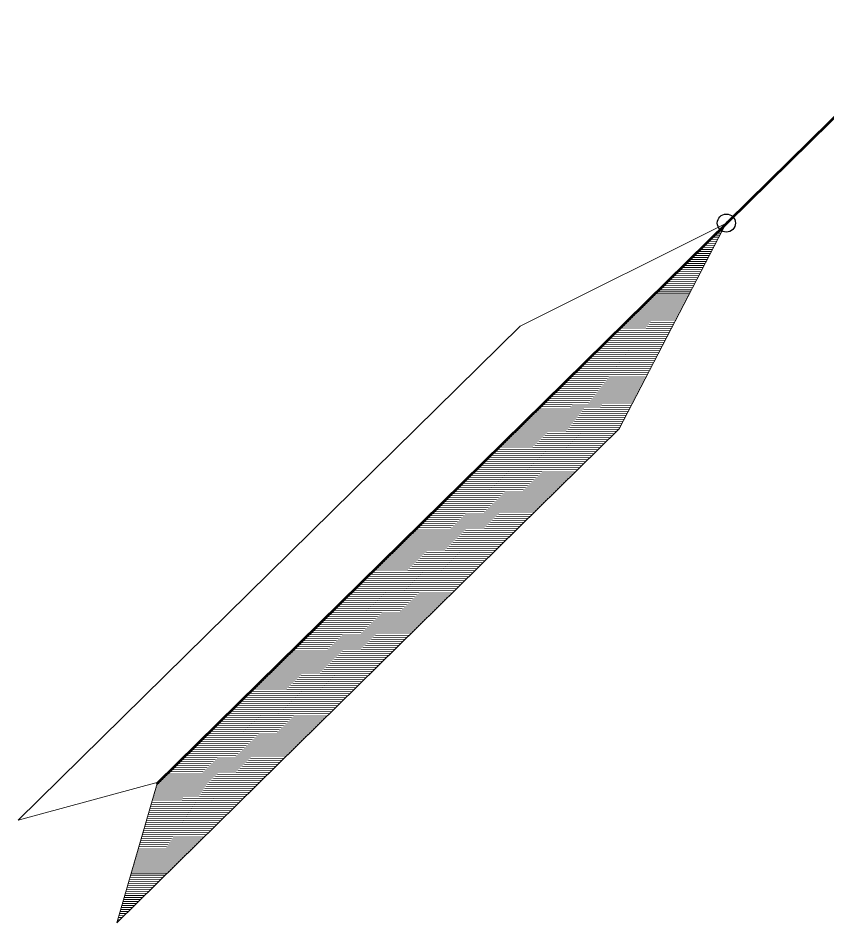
# Model space of a CAD drawing. Extents: x 2356431 to 2371438, y 6972864 to 6982525.
# Drawn here: x 2369066.4 to 2369191.6, y 6982162.1 to 6982302.2 of the extents above; entities that cross this region are included whole.
import ezdxf

# ---------------------------------------------------------------- set-up
doc = ezdxf.new("R2010")
doc.units = 0
doc.header["$LTSCALE"] = 5.6
doc.header["$PDMODE"] = 32
doc.header["$PDSIZE"] = 2.8
doc.layers.add('1', color=7, linetype='Continuous', lineweight=25)

msp = doc.modelspace()

# ---------------------------------------------------------------- linework, layer by layer
at = {"layer": '1', "lineweight": 53}
msp.add_line((2369208.394, 6982302.246), (2369087.79, 6982183.572), dxfattribs=at)
at = {"layer": '1', "lineweight": 13}
for p, q in [((2369175.852, 6982270.171), (2369175.883, 6982270.171)), ((2369174.264, 6982268.608), (2369175.066, 6982268.602)), ((2369174.578, 6982268.921), (2369175.229, 6982268.913)), ((2369174.897, 6982269.233), (2369175.393, 6982269.23)), ((2369175.216, 6982269.545), (2369175.558, 6982269.543)), ((2369175.533, 6982269.859), (2369175.721, 6982269.857)), ((2369172.992, 6982267.359), (2369174.411, 6982267.347)), ((2369173.31, 6982267.67), (2369174.578, 6982267.662)), ((2369173.627, 6982267.985), (2369174.739, 6982267.973)), ((2369173.943, 6982268.295), (2369174.903, 6982268.286)), ((2369171.402, 6982265.796), (2369173.597, 6982265.779)), ((2369171.721, 6982266.111), (2369173.762, 6982266.092)), ((2369172.038, 6982266.421), (2369173.922, 6982266.406)), ((2369172.355, 6982266.734), (2369174.087, 6982266.721)), ((2369172.673, 6982267.045), (2369174.249, 6982267.034)), ((2369170.134, 6982264.547), (2369172.944, 6982264.525)), ((2369170.449, 6982264.86), (2369173.105, 6982264.837)), ((2369170.767, 6982265.172), (2369173.269, 6982265.151)), ((2369171.083, 6982265.483), (2369173.433, 6982265.465)), ((2369168.543, 6982262.984), (2369172.127, 6982262.958)), ((2369168.859, 6982263.297), (2369172.29, 6982263.268)), ((2369169.177, 6982263.608), (2369172.453, 6982263.584)), ((2369169.497, 6982263.922), (2369172.616, 6982263.895)), ((2369169.814, 6982264.232), (2369172.779, 6982264.21)), ((2369167.273, 6982261.736), (2369171.472, 6982261.701)), ((2369167.592, 6982262.046), (2369171.634, 6982262.015)), ((2369167.908, 6982262.359), (2369171.801, 6982262.327)), ((2369168.226, 6982262.673), (2369171.962, 6982262.643)), ((2369165.685, 6982260.173), (2369170.656, 6982260.132)), ((2369166.003, 6982260.486), (2369170.817, 6982260.447)), ((2369166.318, 6982260.798), (2369170.983, 6982260.76)), ((2369166.639, 6982261.113), (2369171.148, 6982261.075)), ((2369166.956, 6982261.423), (2369171.309, 6982261.387)), ((2369164.413, 6982258.924), (2369170.004, 6982258.879)), ((2369164.732, 6982259.236), (2369170.167, 6982259.192)), ((2369165.051, 6982259.549), (2369170.331, 6982259.506)), ((2369165.368, 6982259.86), (2369170.492, 6982259.819)), ((2369162.825, 6982257.361), (2369169.186, 6982257.31)), ((2369163.144, 6982257.675), (2369169.352, 6982257.624)), ((2369163.461, 6982257.984), (2369169.512, 6982257.938)), ((2369163.777, 6982258.299), (2369169.676, 6982258.253)), ((2369164.095, 6982258.612), (2369169.839, 6982258.565)), ((2369161.555, 6982256.112), (2369168.535, 6982256.057)), ((2369161.872, 6982256.424), (2369168.698, 6982256.371)), ((2369162.19, 6982256.737), (2369168.86, 6982256.683)), ((2369162.509, 6982257.049), (2369169.025, 6982256.997)), ((2369159.967, 6982254.55), (2369167.717, 6982254.487)), ((2369160.283, 6982254.862), (2369167.879, 6982254.802)), ((2369160.601, 6982255.176), (2369168.044, 6982255.114)), ((2369160.92, 6982255.487), (2369168.207, 6982255.429)), ((2369161.239, 6982255.8), (2369168.369, 6982255.741)), ((2369158.696, 6982253.3), (2369167.06, 6982253.232)), ((2369159.014, 6982253.614), (2369167.227, 6982253.545)), ((2369159.332, 6982253.924), (2369167.39, 6982253.859)), ((2369159.648, 6982254.238), (2369167.554, 6982254.173)), ((2369157.108, 6982251.739), (2369166.246, 6982251.664)), ((2369157.426, 6982252.052), (2369166.41, 6982251.977)), ((2369157.744, 6982252.364), (2369166.574, 6982252.291)), ((2369158.061, 6982252.675), (2369166.737, 6982252.607)), ((2369158.378, 6982252.989), (2369166.9, 6982252.92)), ((2369155.836, 6982250.487), (2369165.593, 6982250.412)), ((2369156.156, 6982250.801), (2369165.758, 6982250.724)), ((2369156.472, 6982251.112), (2369165.92, 6982251.038)), ((2369156.79, 6982251.426), (2369166.084, 6982251.352)), ((2369154.248, 6982248.925), (2369164.776, 6982248.842)), ((2369154.566, 6982249.237), (2369164.943, 6982249.154)), ((2369154.882, 6982249.552), (2369165.105, 6982249.47)), ((2369155.201, 6982249.862), (2369165.264, 6982249.782)), ((2369155.518, 6982250.178), (2369165.43, 6982250.096)), ((2369152.974, 6982247.678), (2369164.126, 6982247.589)), ((2369153.293, 6982247.988), (2369164.288, 6982247.9)), ((2369153.613, 6982248.301), (2369164.45, 6982248.215)), ((2369153.93, 6982248.615), (2369164.614, 6982248.527)), ((2369151.389, 6982246.116), (2369163.309, 6982246.019)), ((2369151.706, 6982246.426), (2369163.471, 6982246.334)), ((2369152.024, 6982246.739), (2369163.634, 6982246.645)), ((2369152.34, 6982247.054), (2369163.798, 6982246.961)), ((2369152.658, 6982247.362), (2369163.959, 6982247.274)), ((2369150.118, 6982244.866), (2369162.653, 6982244.762)), ((2369150.434, 6982245.177), (2369162.815, 6982245.077)), ((2369150.753, 6982245.491), (2369162.983, 6982245.389)), ((2369151.07, 6982245.8), (2369163.145, 6982245.706)), ((2369148.532, 6982243.306), (2369161.838, 6982243.193)), ((2369148.846, 6982243.615), (2369161.999, 6982243.509)), ((2369149.166, 6982243.93), (2369162.165, 6982243.822)), ((2369149.482, 6982244.24), (2369162.33, 6982244.136)), ((2369149.8, 6982244.553), (2369162.49, 6982244.448)), ((2369147.259, 6982242.055), (2369161.185, 6982241.939)), ((2369147.577, 6982242.365), (2369161.349, 6982242.256)), ((2369147.895, 6982242.679), (2369161.51, 6982242.569)), ((2369148.212, 6982242.989), (2369161.674, 6982242.883)), ((2369145.67, 6982240.493), (2369160.368, 6982240.372)), ((2369145.989, 6982240.803), (2369160.533, 6982240.687)), ((2369146.306, 6982241.116), (2369160.697, 6982240.999)), ((2369146.623, 6982241.428), (2369160.857, 6982241.313)), ((2369146.941, 6982241.74), (2369161.021, 6982241.628)), ((2369144.401, 6982239.241), (2369159.716, 6982239.119)), ((2369144.716, 6982239.553), (2369159.88, 6982239.432)), ((2369145.035, 6982239.867), (2369160.04, 6982239.744)), ((2369145.353, 6982240.178), (2369160.204, 6982240.058)), ((2369142.811, 6982237.679), (2369158.381, 6982237.555)), ((2369143.128, 6982237.993), (2369158.702, 6982237.866)), ((2369143.445, 6982238.304), (2369159.018, 6982238.178)), ((2369143.765, 6982238.617), (2369159.335, 6982238.49)), ((2369144.082, 6982238.929), (2369159.551, 6982238.805)), ((2369141.54, 6982236.43), (2369157.115, 6982236.304)), ((2369141.859, 6982236.742), (2369157.429, 6982236.617)), ((2369142.178, 6982237.055), (2369157.747, 6982236.931)), ((2369142.491, 6982237.367), (2369158.066, 6982237.239)), ((2369139.951, 6982234.867), (2369155.526, 6982234.743)), ((2369140.269, 6982235.181), (2369155.843, 6982235.054)), ((2369140.587, 6982235.492), (2369156.16, 6982235.368)), ((2369140.905, 6982235.806), (2369156.479, 6982235.679)), ((2369141.223, 6982236.119), (2369156.796, 6982235.99)), ((2369138.681, 6982233.618), (2369154.258, 6982233.494)), ((2369138.998, 6982233.932), (2369154.574, 6982233.805)), ((2369139.315, 6982234.242), (2369154.893, 6982234.118)), ((2369139.635, 6982234.556), (2369155.207, 6982234.43)), ((2369137.091, 6982232.056), (2369152.669, 6982231.929)), ((2369137.41, 6982232.37), (2369152.985, 6982232.245)), ((2369137.729, 6982232.68), (2369153.304, 6982232.558)), ((2369138.046, 6982232.994), (2369153.621, 6982232.867)), ((2369138.363, 6982233.306), (2369153.937, 6982233.181)), ((2369135.821, 6982230.807), (2369151.398, 6982230.679)), ((2369136.14, 6982231.117), (2369151.715, 6982230.994)), ((2369136.457, 6982231.432), (2369152.032, 6982231.305)), ((2369136.775, 6982231.745), (2369152.35, 6982231.617)), ((2369134.235, 6982229.246), (2369149.811, 6982229.117)), ((2369134.551, 6982229.556), (2369150.128, 6982229.43)), ((2369134.869, 6982229.873), (2369150.447, 6982229.742)), ((2369135.186, 6982230.182), (2369150.76, 6982230.055)), ((2369135.505, 6982230.494), (2369151.081, 6982230.37)), ((2369132.962, 6982227.995), (2369148.54, 6982227.87)), ((2369133.279, 6982228.308), (2369148.857, 6982228.182)), ((2369133.599, 6982228.62), (2369149.176, 6982228.493)), ((2369133.916, 6982228.932), (2369149.492, 6982228.807)), ((2369131.375, 6982226.435), (2369146.954, 6982226.306)), ((2369131.691, 6982226.744), (2369147.269, 6982226.62)), ((2369132.01, 6982227.057), (2369147.587, 6982226.93)), ((2369132.327, 6982227.37), (2369147.908, 6982227.244)), ((2369132.644, 6982227.684), (2369148.224, 6982227.556)), ((2369130.104, 6982225.182), (2369145.685, 6982225.057)), ((2369130.421, 6982225.496), (2369146.001, 6982225.369)), ((2369130.74, 6982225.809), (2369146.318, 6982225.684)), ((2369131.057, 6982226.121), (2369146.636, 6982225.996)), ((2369128.831, 6982223.933), (2369144.413, 6982223.808)), ((2369129.149, 6982224.248), (2369144.731, 6982224.119)), ((2369129.468, 6982224.557), (2369145.047, 6982224.433)), ((2369129.785, 6982224.871), (2369145.367, 6982224.746)), ((2369127.245, 6982222.373), (2369142.825, 6982222.247)), ((2369127.562, 6982222.686), (2369143.144, 6982222.557)), ((2369127.88, 6982222.996), (2369143.463, 6982222.871)), ((2369128.197, 6982223.309), (2369143.78, 6982223.184)), ((2369128.517, 6982223.622), (2369144.095, 6982223.496)), ((2369125.974, 6982221.123), (2369141.558, 6982220.997)), ((2369126.293, 6982221.433), (2369141.875, 6982221.31)), ((2369126.606, 6982221.747), (2369142.189, 6982221.62)), ((2369126.926, 6982222.059), (2369142.51, 6982221.933)), ((2369124.386, 6982219.562), (2369139.967, 6982219.433)), ((2369124.702, 6982219.874), (2369140.286, 6982219.744)), ((2369125.021, 6982220.188), (2369140.603, 6982220.059)), ((2369125.339, 6982220.498), (2369140.922, 6982220.371)), ((2369125.658, 6982220.81), (2369141.24, 6982220.683)), ((2369123.113, 6982218.312), (2369138.702, 6982218.186)), ((2369123.432, 6982218.624), (2369139.016, 6982218.496)), ((2369123.752, 6982218.935), (2369139.333, 6982218.81)), ((2369124.068, 6982219.25), (2369139.652, 6982219.121)), ((2369121.528, 6982216.749), (2369137.11, 6982216.624)), ((2369121.844, 6982217.061), (2369137.428, 6982216.932)), ((2369122.162, 6982217.373), (2369137.746, 6982217.248)), ((2369122.48, 6982217.687), (2369138.063, 6982217.558)), ((2369122.796, 6982217.997), (2369138.38, 6982217.873)), ((2369120.255, 6982215.499), (2369135.841, 6982215.371)), ((2369120.574, 6982215.81), (2369136.158, 6982215.686)), ((2369120.892, 6982216.125), (2369136.477, 6982215.997)), ((2369121.209, 6982216.435), (2369136.793, 6982216.307)), ((2369118.667, 6982213.936), (2369134.254, 6982213.81)), ((2369118.984, 6982214.246), (2369134.573, 6982214.122)), ((2369119.303, 6982214.562), (2369134.889, 6982214.437)), ((2369119.619, 6982214.872), (2369135.206, 6982214.747)), ((2369119.936, 6982215.187), (2369135.524, 6982215.06)), ((2369117.397, 6982212.686), (2369132.987, 6982212.561)), ((2369117.712, 6982212.999), (2369133.301, 6982212.874)), ((2369118.033, 6982213.312), (2369133.619, 6982213.184)), ((2369118.348, 6982213.624), (2369133.935, 6982213.498)), ((2369115.806, 6982211.125), (2369131.396, 6982210.997)), ((2369116.125, 6982211.437), (2369131.717, 6982211.314)), ((2369116.444, 6982211.751), (2369132.033, 6982211.623)), ((2369116.761, 6982212.064), (2369132.35, 6982211.937)), ((2369117.079, 6982212.373), (2369132.666, 6982212.251)), ((2369114.537, 6982209.878), (2369130.129, 6982209.75)), ((2369114.855, 6982210.189), (2369130.443, 6982210.062)), ((2369115.171, 6982210.5), (2369130.762, 6982210.374)), ((2369115.492, 6982210.812), (2369131.079, 6982210.688)), ((2369112.949, 6982208.314), (2369128.541, 6982208.187)), ((2369113.266, 6982208.628), (2369128.855, 6982208.501)), ((2369113.584, 6982208.939), (2369129.176, 6982208.812)), ((2369113.903, 6982209.253), (2369129.492, 6982209.126)), ((2369114.219, 6982209.564), (2369129.81, 6982209.436)), ((2369111.677, 6982207.065), (2369127.271, 6982206.938)), ((2369111.995, 6982207.377), (2369127.586, 6982207.247)), ((2369112.314, 6982207.688), (2369127.905, 6982207.562)), ((2369112.63, 6982208.002), (2369128.22, 6982207.875)), ((2369110.087, 6982205.5), (2369125.683, 6982205.375)), ((2369110.409, 6982205.815), (2369125.999, 6982205.69)), ((2369110.724, 6982206.125), (2369126.318, 6982206)), ((2369111.043, 6982206.441), (2369126.633, 6982206.314)), ((2369111.361, 6982206.751), (2369126.951, 6982206.623)), ((2369108.819, 6982204.251), (2369124.408, 6982204.125)), ((2369109.134, 6982204.567), (2369124.731, 6982204.438)), ((2369109.454, 6982204.878), (2369125.047, 6982204.749)), ((2369109.773, 6982205.191), (2369125.365, 6982205.063)), ((2369107.229, 6982202.691), (2369122.825, 6982202.563)), ((2369107.547, 6982203.005), (2369123.142, 6982202.875)), ((2369107.867, 6982203.315), (2369123.461, 6982203.189)), ((2369108.184, 6982203.629), (2369123.775, 6982203.501)), ((2369108.5, 6982203.94), (2369124.096, 6982203.815)), ((2369105.959, 6982201.441), (2369121.554, 6982201.316)), ((2369106.278, 6982201.753), (2369121.874, 6982201.627)), ((2369106.593, 6982202.066), (2369122.189, 6982201.94)), ((2369106.912, 6982202.381), (2369122.51, 6982202.252)), ((2369104.37, 6982199.879), (2369119.967, 6982199.753)), ((2369104.688, 6982200.191), (2369120.286, 6982200.065)), ((2369105.005, 6982200.502), (2369120.602, 6982200.376)), ((2369105.325, 6982200.817), (2369120.92, 6982200.689)), ((2369105.643, 6982201.13), (2369121.237, 6982201.002)), ((2369103.099, 6982198.628), (2369118.699, 6982198.503)), ((2369103.42, 6982198.943), (2369119.016, 6982198.814)), ((2369103.735, 6982199.254), (2369119.332, 6982199.128)), ((2369104.054, 6982199.568), (2369119.651, 6982199.44)), ((2369101.512, 6982197.066), (2369117.109, 6982196.942)), ((2369101.829, 6982197.377), (2369117.429, 6982197.254)), ((2369102.148, 6982197.692), (2369117.743, 6982197.566)), ((2369102.465, 6982198.003), (2369118.063, 6982197.877)), ((2369102.783, 6982198.315), (2369118.381, 6982198.19)), ((2369100.24, 6982195.818), (2369115.841, 6982195.691)), ((2369100.56, 6982196.13), (2369116.16, 6982196.003)), ((2369100.875, 6982196.442), (2369116.476, 6982196.317)), ((2369101.195, 6982196.753), (2369116.796, 6982196.63)), ((2369098.651, 6982194.257), (2369114.253, 6982194.128)), ((2369098.972, 6982194.567), (2369114.569, 6982194.442)), ((2369099.287, 6982194.882), (2369114.888, 6982194.754)), ((2369099.606, 6982195.19), (2369115.205, 6982195.064)), ((2369099.924, 6982195.506), (2369115.523, 6982195.38)), ((2369097.381, 6982193.007), (2369112.984, 6982192.88)), ((2369097.699, 6982193.319), (2369113.299, 6982193.192)), ((2369098.018, 6982193.631), (2369113.619, 6982193.505)), ((2369098.337, 6982193.944), (2369113.935, 6982193.814)), ((2369095.794, 6982191.445), (2369111.394, 6982191.316)), ((2369096.112, 6982191.756), (2369111.715, 6982191.631)), ((2369096.429, 6982192.069), (2369112.03, 6982191.94)), ((2369096.746, 6982192.381), (2369112.347, 6982192.255)), ((2369097.064, 6982192.694), (2369112.665, 6982192.567)), ((2369094.523, 6982190.192), (2369110.124, 6982190.068)), ((2369094.839, 6982190.505), (2369110.443, 6982190.38)), ((2369095.158, 6982190.82), (2369110.762, 6982190.693)), ((2369095.475, 6982191.13), (2369111.076, 6982191.005)), ((2369092.935, 6982188.631), (2369108.539, 6982188.506)), ((2369093.253, 6982188.944), (2369108.854, 6982188.818)), ((2369093.571, 6982189.256), (2369109.174, 6982189.13)), ((2369093.888, 6982189.569), (2369109.492, 6982189.442)), ((2369094.206, 6982189.881), (2369109.808, 6982189.754)), ((2369091.664, 6982187.382), (2369107.269, 6982187.255)), ((2369091.98, 6982187.695), (2369107.586, 6982187.567)), ((2369092.301, 6982188.008), (2369107.904, 6982187.883)), ((2369092.615, 6982188.32), (2369108.218, 6982188.193)), ((2369090.076, 6982185.82), (2369105.679, 6982185.694)), ((2369090.394, 6982186.134), (2369105.997, 6982186.008)), ((2369090.712, 6982186.444), (2369106.316, 6982186.319)), ((2369091.029, 6982186.759), (2369106.634, 6982186.632)), ((2369091.348, 6982187.068), (2369106.951, 6982186.943)), ((2369088.805, 6982184.571), (2369104.409, 6982184.444)), ((2369089.124, 6982184.883), (2369104.729, 6982184.758)), ((2369089.439, 6982185.194), (2369105.047, 6982185.068)), ((2369089.759, 6982185.509), (2369105.364, 6982185.382)), ((2369087.705, 6982183.004), (2369102.823, 6982182.881)), ((2369087.797, 6982183.319), (2369103.14, 6982183.193)), ((2369087.887, 6982183.634), (2369103.457, 6982183.508)), ((2369088.17, 6982183.946), (2369103.776, 6982183.821)), ((2369088.485, 6982184.259), (2369104.094, 6982184.132)), ((2369087.344, 6982181.749), (2369101.553, 6982181.634)), ((2369087.433, 6982182.064), (2369101.87, 6982181.944)), ((2369087.525, 6982182.375), (2369102.186, 6982182.258)), ((2369087.615, 6982182.692), (2369102.507, 6982182.57)), ((2369086.891, 6982180.179), (2369099.965, 6982180.071)), ((2369086.98, 6982180.491), (2369100.284, 6982180.383)), ((2369087.073, 6982180.807), (2369100.6, 6982180.695)), ((2369087.163, 6982181.122), (2369100.919, 6982181.008)), ((2369087.252, 6982181.435), (2369101.236, 6982181.322)), ((2369086.529, 6982178.922), (2369098.696, 6982178.821)), ((2369086.62, 6982179.235), (2369099.012, 6982179.134)), ((2369086.708, 6982179.55), (2369099.33, 6982179.447)), ((2369086.801, 6982179.863), (2369099.649, 6982179.757)), ((2369086.167, 6982177.664), (2369097.425, 6982177.57)), ((2369086.257, 6982177.979), (2369097.742, 6982177.883)), ((2369086.346, 6982178.293), (2369098.061, 6982178.195)), ((2369086.438, 6982178.607), (2369098.377, 6982178.507)), ((2369085.714, 6982176.091), (2369095.839, 6982176.009)), ((2369085.803, 6982176.407), (2369096.157, 6982176.321)), ((2369085.895, 6982176.721), (2369096.474, 6982176.634)), ((2369085.986, 6982177.035), (2369096.79, 6982176.947)), ((2369086.077, 6982177.348), (2369097.107, 6982177.261)), ((2369085.352, 6982174.835), (2369094.568, 6982174.76)), ((2369085.443, 6982175.148), (2369094.886, 6982175.074)), ((2369085.533, 6982175.462), (2369095.203, 6982175.383)), ((2369085.623, 6982175.777), (2369095.52, 6982175.698)), ((2369084.9, 6982173.264), (2369092.984, 6982173.198)), ((2369084.992, 6982173.576), (2369093.299, 6982173.514)), ((2369085.08, 6982173.89), (2369093.615, 6982173.82)), ((2369085.173, 6982174.206), (2369093.934, 6982174.134)), ((2369085.262, 6982174.521), (2369094.254, 6982174.448)), ((2369084.539, 6982172.005), (2369091.712, 6982171.949)), ((2369084.629, 6982172.32), (2369092.029, 6982172.259)), ((2369084.718, 6982172.634), (2369092.346, 6982172.574)), ((2369084.808, 6982172.949), (2369092.663, 6982172.887)), ((2369084.085, 6982170.436), (2369090.123, 6982170.388)), ((2369084.176, 6982170.75), (2369090.441, 6982170.7)), ((2369084.265, 6982171.065), (2369090.76, 6982171.012)), ((2369084.358, 6982171.377), (2369091.075, 6982171.324)), ((2369084.45, 6982171.692), (2369091.392, 6982171.635)), ((2369083.722, 6982169.179), (2369088.852, 6982169.136)), ((2369083.815, 6982169.494), (2369089.173, 6982169.448)), ((2369083.904, 6982169.807), (2369089.49, 6982169.761)), ((2369083.996, 6982170.121), (2369089.807, 6982170.073)), ((2369083.27, 6982167.606), (2369087.267, 6982167.574)), ((2369083.363, 6982167.92), (2369087.582, 6982167.885)), ((2369083.454, 6982168.236), (2369087.902, 6982168.199)), ((2369083.542, 6982168.55), (2369088.218, 6982168.512)), ((2369083.634, 6982168.866), (2369088.537, 6982168.823)), ((2369082.911, 6982166.348), (2369085.995, 6982166.325)), ((2369083.002, 6982166.664), (2369086.313, 6982166.637)), ((2369083.092, 6982166.977), (2369086.63, 6982166.951)), ((2369083.181, 6982167.294), (2369086.948, 6982167.26)), ((2369082.46, 6982164.776), (2369084.408, 6982164.763)), ((2369082.55, 6982165.092), (2369084.726, 6982165.074)), ((2369082.64, 6982165.405), (2369085.044, 6982165.385)), ((2369082.73, 6982165.718), (2369085.36, 6982165.701)), ((2369082.82, 6982166.035), (2369085.68, 6982166.012)), ((2369082.095, 6982163.521), (2369083.138, 6982163.514)), ((2369082.188, 6982163.836), (2369083.457, 6982163.825)), ((2369082.277, 6982164.149), (2369083.772, 6982164.138)), ((2369082.369, 6982164.463), (2369084.092, 6982164.449)), ((2369081.734, 6982162.265), (2369081.869, 6982162.262)), ((2369081.825, 6982162.579), (2369082.185, 6982162.576)), ((2369081.917, 6982162.894), (2369082.507, 6982162.89)), ((2369082.005, 6982163.208), (2369082.822, 6982163.199))]:
    msp.add_line(p, q, dxfattribs=at)
for points in [[(2369176.575, 6982270.731), (2369144.139, 6982254.505), (2369066.376, 6982177.985), (2369088.076, 6982183.855), (2369176.038, 6982270.466)], [(2369176.195, 6982270.768), (2369159.446, 6982238.598), (2369081.682, 6982162.078), (2369087.897, 6982183.681), (2369175.918, 6982270.237)]]:
    msp.add_lwpolyline(points, close=True, dxfattribs=at)
at = {"layer": '1'}
msp.add_point((2369176.046, 6982270.483), dxfattribs=at)

doc.saveas('drawing.dxf')
